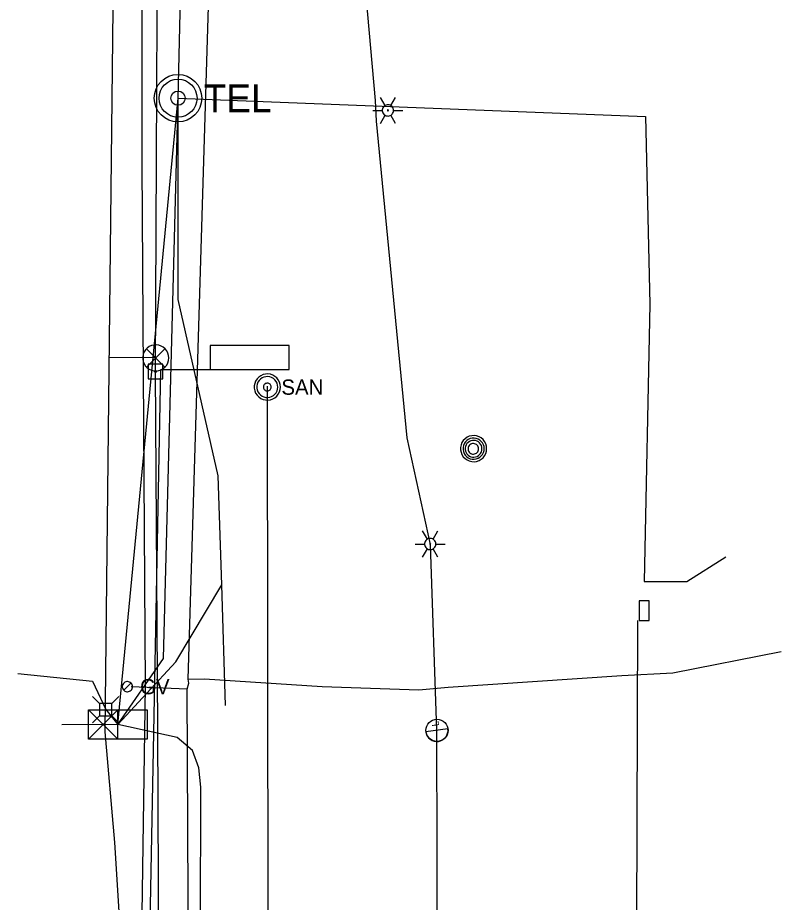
# Model space of a CAD drawing. Extents: x 596028 to 606371, y 330010 to 403088.
# Drawn here: x 602002.7 to 602195.5, y 366334.2 to 366557.4 of the extents above; entities that cross this region are included whole.
import ezdxf

# ---------------------------------------------------------------- set-up
doc = ezdxf.new("R2010")
doc.units = 0
for name, color, linetype in [('E_LTG', 7, 'Continuous'), ('E_LTG_CID', 7, 'Continuous'), ('E_SIG', 7, 'Continuous'), ('E_SIG_Conduit', 7, 'Continuous'), ('E_UTL_AG_Bold', 7, 'Continuous'), ('E_UTL_E_UG', 7, 'Continuous'), ('E_UTL_EPowerPole', 7, 'Continuous'), ('E_UTL_FO_UG', 7, 'Continuous'), ('E_UTL_FO_UG_MCI', 7, 'Continuous'), ('E_UTL_G', 7, 'Continuous'), ('E_UTL_G_UG', 7, 'Continuous'), ('E_UTL_Loop_UG', 7, 'Continuous'), ('E_UTL_MH', 7, 'Continuous'), ('E_UTL_Overhead', 7, 'Continuous'), ('E_UTL_SAN_MH', 7, 'Continuous'), ('E_UTL_SAN_UG', 7, 'Continuous'), ('E_UTL_T_MH', 7, 'Continuous'), ('E_UTL_T_UG', 7, 'Continuous'), ('E_UTL_W_UG', 7, 'Continuous')]:
    doc.layers.add(name, color=color, linetype=linetype)

# ---------------------------------------------------------------- blocks, each defined once
blk = doc.blocks.new('_U272')
at = {"layer": 'E_LTG'}
blk.add_lwpolyline([(0.001, -0.171), (0.001, 0.172)], dxfattribs=at)
blk.add_circle((0.001, 0), 0.171, dxfattribs=at)
blk.add_arc((0.001, 0), 0.171, 90, 270, dxfattribs=at)
blk.add_text('L', height=0.108, dxfattribs=at).set_placement((0.066, -0.042))

msp = doc.modelspace()

# ---------------------------------------------------------------- linework, layer by layer
at = {"layer": 'E_LTG'}
for points in [[(602095.48, 366535.28), (602094.29, 366537.34)], [(602096.91, 366535.28), (602098.1, 366537.34)], [(602092.38, 366534.04), (602094.76, 366534.04)], [(602097.62, 366534.04), (602097.59, 366534.31), (602097.52, 366534.58), (602097.39, 366534.82), (602097.23, 366535.03), (602097.02, 366535.21), (602096.79, 366535.34), (602096.53, 366535.43), (602096.26, 366535.47), (602095.99, 366535.46), (602095.72, 366535.39), (602095.48, 366535.28), (602095.26, 366535.12), (602095.07, 366534.93), (602094.92, 366534.7), (602094.82, 366534.45), (602094.77, 366534.18), (602094.77, 366533.91), (602094.82, 366533.64), (602094.92, 366533.39), (602095.07, 366533.16), (602095.26, 366532.96), (602095.48, 366532.81), (602095.72, 366532.69), (602095.99, 366532.63), (602096.26, 366532.62), (602096.53, 366532.66), (602096.79, 366532.74), (602097.02, 366532.88), (602097.23, 366533.06), (602097.39, 366533.27), (602097.52, 366533.51), (602097.59, 366533.77), (602097.62, 366534.04)], [(602097.62, 366534.04), (602097.59, 366534.31), (602097.52, 366534.58), (602097.39, 366534.82), (602097.23, 366535.03), (602097.02, 366535.21), (602096.79, 366535.34), (602096.53, 366535.43), (602096.26, 366535.47), (602095.99, 366535.46), (602095.72, 366535.39), (602095.48, 366535.28), (602095.26, 366535.12), (602095.07, 366534.93), (602094.92, 366534.7), (602094.82, 366534.45), (602094.77, 366534.18), (602094.77, 366533.91), (602094.82, 366533.64), (602094.92, 366533.39), (602095.07, 366533.16), (602095.26, 366532.96), (602095.48, 366532.81), (602095.72, 366532.69), (602095.99, 366532.63), (602096.26, 366532.62), (602096.53, 366532.66), (602096.79, 366532.74), (602097.02, 366532.88), (602097.23, 366533.06), (602097.39, 366533.27), (602097.52, 366533.51), (602097.59, 366533.77), (602097.62, 366534.04)], [(602097.62, 366534.04), (602097.59, 366534.31), (602097.52, 366534.58), (602097.39, 366534.82), (602097.23, 366535.03), (602097.02, 366535.21), (602096.79, 366535.34), (602096.53, 366535.43), (602096.26, 366535.47), (602095.99, 366535.46), (602095.72, 366535.39), (602095.48, 366535.28), (602095.26, 366535.12), (602095.07, 366534.93), (602094.92, 366534.7), (602094.82, 366534.45), (602094.77, 366534.18), (602094.77, 366533.91), (602094.82, 366533.64), (602094.92, 366533.39), (602095.07, 366533.16), (602095.26, 366532.96), (602095.48, 366532.81), (602095.72, 366532.69), (602095.99, 366532.63), (602096.26, 366532.62), (602096.53, 366532.66), (602096.79, 366532.74), (602097.02, 366532.88), (602097.23, 366533.06), (602097.39, 366533.27), (602097.52, 366533.51), (602097.59, 366533.77), (602097.62, 366534.04)], [(602096.31, 366534.04), (602096.31, 366534.07), (602096.3, 366534.09), (602096.29, 366534.11), (602096.28, 366534.13), (602096.26, 366534.14), (602096.24, 366534.15), (602096.22, 366534.16), (602096.2, 366534.16), (602096.17, 366534.16), (602096.15, 366534.16), (602096.13, 366534.15), (602096.11, 366534.13), (602096.1, 366534.12), (602096.09, 366534.1), (602096.08, 366534.08), (602096.07, 366534.06), (602096.07, 366534.03), (602096.08, 366534.01), (602096.09, 366533.99), (602096.1, 366533.97), (602096.11, 366533.95), (602096.13, 366533.94), (602096.15, 366533.93), (602096.17, 366533.93), (602096.2, 366533.92), (602096.22, 366533.93), (602096.24, 366533.94), (602096.26, 366533.95), (602096.28, 366533.96), (602096.29, 366533.98), (602096.3, 366534), (602096.31, 366534.02), (602096.31, 366534.04)], [(602097.62, 366534.04), (602100, 366534.04)], [(602094.29, 366530.74), (602095.48, 366532.81)], [(602098.1, 366530.74), (602096.91, 366532.81)], [(602106.15, 366425.85), (602104.96, 366427.91)], [(602107.58, 366425.85), (602108.77, 366427.91)], [(602103.06, 366424.61), (602105.44, 366424.61)], [(602108.3, 366424.61), (602108.27, 366424.88), (602108.19, 366425.14), (602108.07, 366425.39), (602107.9, 366425.6), (602107.7, 366425.78), (602107.46, 366425.91), (602107.2, 366426), (602106.94, 366426.04), (602106.66, 366426.03), (602106.4, 366425.96), (602106.15, 366425.85), (602105.93, 366425.69), (602105.74, 366425.5), (602105.6, 366425.27), (602105.5, 366425.02), (602105.45, 366424.75), (602105.45, 366424.48), (602105.5, 366424.21), (602105.6, 366423.96), (602105.74, 366423.73), (602105.93, 366423.53), (602106.15, 366423.38), (602106.4, 366423.26), (602106.66, 366423.2), (602106.94, 366423.19), (602107.2, 366423.22), (602107.46, 366423.31), (602107.7, 366423.45), (602107.9, 366423.63), (602108.07, 366423.84), (602108.19, 366424.08), (602108.27, 366424.34), (602108.3, 366424.61)], [(602108.3, 366424.61), (602108.27, 366424.88), (602108.19, 366425.14), (602108.07, 366425.39), (602107.9, 366425.6), (602107.7, 366425.78), (602107.46, 366425.91), (602107.2, 366426), (602106.94, 366426.04), (602106.66, 366426.03), (602106.4, 366425.96), (602106.15, 366425.85), (602105.93, 366425.69), (602105.74, 366425.5), (602105.6, 366425.27), (602105.5, 366425.02), (602105.45, 366424.75), (602105.45, 366424.48), (602105.5, 366424.21), (602105.6, 366423.96), (602105.74, 366423.73), (602105.93, 366423.53), (602106.15, 366423.38), (602106.4, 366423.26), (602106.66, 366423.2), (602106.94, 366423.19), (602107.2, 366423.22), (602107.46, 366423.31), (602107.7, 366423.45), (602107.9, 366423.63), (602108.07, 366423.84), (602108.19, 366424.08), (602108.27, 366424.34), (602108.3, 366424.61)], [(602108.3, 366424.61), (602108.27, 366424.88), (602108.19, 366425.14), (602108.07, 366425.39), (602107.9, 366425.6), (602107.7, 366425.78), (602107.46, 366425.91), (602107.2, 366426), (602106.94, 366426.04), (602106.66, 366426.03), (602106.4, 366425.96), (602106.15, 366425.85), (602105.93, 366425.69), (602105.74, 366425.5), (602105.6, 366425.27), (602105.5, 366425.02), (602105.45, 366424.75), (602105.45, 366424.48), (602105.5, 366424.21), (602105.6, 366423.96), (602105.74, 366423.73), (602105.93, 366423.53), (602106.15, 366423.38), (602106.4, 366423.26), (602106.66, 366423.2), (602106.94, 366423.19), (602107.2, 366423.22), (602107.46, 366423.31), (602107.7, 366423.45), (602107.9, 366423.63), (602108.07, 366423.84), (602108.19, 366424.08), (602108.27, 366424.34), (602108.3, 366424.61)], [(602106.99, 366424.61), (602106.98, 366424.64), (602106.98, 366424.66), (602106.97, 366424.68), (602106.95, 366424.7), (602106.94, 366424.71), (602106.92, 366424.72), (602106.9, 366424.73), (602106.87, 366424.73), (602106.85, 366424.73), (602106.83, 366424.73), (602106.81, 366424.72), (602106.79, 366424.7), (602106.77, 366424.69), (602106.76, 366424.67), (602106.75, 366424.65), (602106.75, 366424.62), (602106.75, 366424.6), (602106.75, 366424.58), (602106.76, 366424.56), (602106.77, 366424.54), (602106.79, 366424.52), (602106.81, 366424.51), (602106.83, 366424.5), (602106.85, 366424.5), (602106.87, 366424.49), (602106.9, 366424.5), (602106.92, 366424.5), (602106.94, 366424.52), (602106.95, 366424.53), (602106.97, 366424.55), (602106.98, 366424.57), (602106.98, 366424.59), (602106.99, 366424.61)], [(602108.3, 366424.61), (602110.68, 366424.61)], [(602104.96, 366421.31), (602106.15, 366423.38)], [(602108.77, 366421.31), (602107.58, 366423.38)]]:
    msp.add_lwpolyline(points, dxfattribs=at)
at = {"layer": 'E_LTG_CID'}
msp.add_lwpolyline([(602108.01, 366243.32), (602108.72, 366315.31), (602108.56, 366377.57), (602106.95, 366424.52), (602101.09, 366451.42), (602093.32, 366531.29), (602093.09, 366536.57), (602085.23, 366624.41), (602089.76, 366639.16)], dxfattribs=at)
at = {"layer": 'E_SIG'}
for points in [[(602040.88, 366471.57), (602040.82, 366472.19), (602040.64, 366472.79), (602040.35, 366473.35), (602039.97, 366473.84), (602039.49, 366474.25), (602038.95, 366474.57), (602038.36, 366474.77), (602037.74, 366474.86), (602037.11, 366474.83), (602036.5, 366474.68), (602035.93, 366474.42), (602035.42, 366474.06), (602034.98, 366473.61), (602034.65, 366473.08), (602034.41, 366472.49), (602034.29, 366471.88), (602034.29, 366471.25), (602034.41, 366470.64), (602034.65, 366470.05), (602034.98, 366469.53), (602035.42, 366469.07), (602035.93, 366468.71), (602036.5, 366468.45), (602037.11, 366468.3), (602037.74, 366468.27), (602038.36, 366468.36), (602038.95, 366468.56), (602039.49, 366468.88), (602039.97, 366469.29), (602040.35, 366469.78), (602040.64, 366470.34), (602040.82, 366470.94), (602040.88, 366471.57)], [(602039.84, 366473.9), (602035.23, 366469.24)], [(602035.23, 366473.85), (602039.88, 366469.2)], [(602020.57, 366375.37), (602020.57, 366382.8)], [(602020.57, 366382.8), (602035.42, 366382.8)], [(602028, 366382.8), (602020.57, 366375.37)], [(602020.57, 366382.8), (602028, 366375.37)], [(602028, 366375.37), (602028, 366382.8)], [(602035.42, 366382.8), (602035.42, 366375.37)], [(602028, 366379.09), (602028, 366379.09)], [(602035.42, 366375.37), (602020.57, 366375.37)]]:
    msp.add_lwpolyline(points, dxfattribs=at)
at = {"layer": 'E_SIG_Conduit'}
msp.add_line((602034.53, 366241.11), (602038.83, 366468.68), dxfattribs=at)
at = {"layer": 'E_UTL_AG_Bold'}
for points in [[(602023.41, 366384.37), (602021.66, 366386.12)], [(602026.5, 366384.37), (602023.41, 366384.37)], [(602023.41, 366384.37), (602023.41, 366381.27)], [(602026.5, 366384.37), (602028.26, 366386.12)], [(602026.5, 366381.27), (602026.5, 366384.37)], [(602023.41, 366381.27), (602021.66, 366379.52)], [(602023.41, 366381.27), (602026.5, 366381.27)], [(602026.5, 366381.27), (602028.26, 366379.52)]]:
    msp.add_lwpolyline(points, dxfattribs=at)
at = {"layer": 'E_UTL_E_UG'}
for points in [[(602029.21, 366318.43), (602027.27, 366349.31), (602024.86, 366377.21), (602028.01, 366666.3), (602032.25, 366719.18)], [(602037.58, 366471.56), (602025.89, 366471.69)]]:
    msp.add_lwpolyline(points, dxfattribs=at)
at = {"layer": 'E_UTL_EPowerPole'}
for points in [[(602037.49, 366470), (602037.49, 366472.91)], [(602039.34, 366470), (602035.65, 366470)], [(602035.65, 366470), (602035.65, 366466.31)], [(602039.34, 366466.31), (602039.34, 366470)], [(602037.77, 366468.16), (602037.76, 366468.21), (602037.75, 366468.25), (602037.73, 366468.29), (602037.7, 366468.32), (602037.67, 366468.35), (602037.63, 366468.38), (602037.58, 366468.39), (602037.54, 366468.4), (602037.49, 366468.4), (602037.45, 366468.39), (602037.41, 366468.37), (602037.37, 366468.34), (602037.34, 366468.31), (602037.32, 366468.27), (602037.3, 366468.23), (602037.29, 366468.18), (602037.29, 366468.14), (602037.3, 366468.09), (602037.32, 366468.05), (602037.34, 366468.01), (602037.37, 366467.98), (602037.41, 366467.95), (602037.45, 366467.93), (602037.49, 366467.92), (602037.54, 366467.92), (602037.58, 366467.93), (602037.63, 366467.94), (602037.67, 366467.97), (602037.7, 366468), (602037.73, 366468.03), (602037.75, 366468.07), (602037.76, 366468.11), (602037.77, 366468.16)], [(602035.65, 366466.31), (602039.34, 366466.31)]]:
    msp.add_lwpolyline(points, dxfattribs=at)
at = {"layer": 'E_UTL_FO_UG'}
for points in [[(602002.74, 366391.89), (602021.65, 366389.98), (602024.96, 366382.82), (602028, 366379.09)], [(602028, 366379.09), (602013.92, 366379.01)]]:
    msp.add_lwpolyline(points, dxfattribs=at)
at = {"layer": 'E_UTL_FO_UG_MCI'}
msp.add_line((602158.72, 366225.44), (602159.26, 366405.3), dxfattribs=at)
msp.add_lwpolyline([(602159.64, 366405.3), (602162.14, 366405.3), (602162.14, 366410.3), (602159.64, 366410.3)], close=True, dxfattribs=at)
at = {"layer": 'E_UTL_G'}
for points in [[(602031.71, 366388.6), (602031.69, 366388.85), (602031.62, 366389.08), (602031.51, 366389.3), (602031.36, 366389.49), (602031.17, 366389.65), (602030.96, 366389.77), (602030.73, 366389.85), (602030.49, 366389.89), (602030.25, 366389.87), (602030.01, 366389.82), (602029.79, 366389.71), (602029.59, 366389.57), (602029.42, 366389.4), (602029.29, 366389.19), (602029.2, 366388.96), (602029.15, 366388.73), (602029.15, 366388.48), (602029.2, 366388.24), (602029.29, 366388.02), (602029.42, 366387.81), (602029.59, 366387.63), (602029.79, 366387.49), (602030.01, 366387.39), (602030.25, 366387.33), (602030.49, 366387.32), (602030.73, 366387.36), (602030.96, 366387.44), (602031.17, 366387.56), (602031.36, 366387.72), (602031.51, 366387.91), (602031.62, 366388.13), (602031.69, 366388.36), (602031.71, 366388.6)], [(602029.52, 366387.7), (602031.34, 366389.51)]]:
    msp.add_lwpolyline(points, dxfattribs=at)
at = {"layer": 'E_UTL_G_UG'}
for points in [[(602046.01, 366200.58), (602046.01, 366282.7), (602045.54, 366387.99), (602045.96, 366389.51), (602045.77, 366390.53), (602052.82, 366624.36), (602050.66, 366701.22), (602045.29, 366779.54), (602046.56, 366881.06), (602052.42, 366921.19), (602053.73, 366982.25), (602055.18, 367043.43), (602053.55, 367093.49), (602053.9, 367122.54), (602054.87, 367280.44), (602053.2, 367496.96), (602053, 367506.48), (602052.89, 367513.19), (602051.45, 367543.08), (602052.16, 367569.32), (602053.31, 367634.59)], [(602045.77, 366390.53), (602049.91, 366390.59), (602079.59, 366388.67), (602103.96, 366387.8), (602111.43, 366388.5), (602155.23, 366391.44), (602168.11, 366392.07), (602195.51, 366397.52)], [(602045.54, 366387.99), (602031.39, 366388.53)]]:
    msp.add_lwpolyline(points, dxfattribs=at)
at = {"layer": 'E_UTL_Loop_UG'}
msp.add_line((602038.83, 366468.68), (602051.31, 366468.68), dxfattribs=at)
msp.add_lwpolyline([(602051.31, 366468.68), (602071.31, 366468.68), (602071.31, 366474.68), (602051.31, 366474.68), (602051.31, 366468.68)], dxfattribs=at)
at = {"layer": 'E_UTL_MH'}
for points in [[(602121.12, 366448.68), (602121.06, 366449.3), (602120.89, 366449.9), (602120.6, 366450.46), (602120.21, 366450.95), (602119.74, 366451.37), (602119.19, 366451.68), (602118.6, 366451.88), (602117.98, 366451.97), (602117.35, 366451.94), (602116.74, 366451.8), (602116.17, 366451.54), (602115.66, 366451.17), (602115.23, 366450.72), (602114.89, 366450.19), (602114.66, 366449.61), (602114.54, 366448.99), (602114.54, 366448.36), (602114.66, 366447.75), (602114.89, 366447.17), (602115.23, 366446.64), (602115.66, 366446.18), (602116.17, 366445.82), (602116.74, 366445.56), (602117.35, 366445.41), (602117.98, 366445.38), (602118.6, 366445.47), (602119.19, 366445.68), (602119.74, 366445.99), (602120.21, 366446.4), (602120.6, 366446.89), (602120.89, 366447.45), (602121.06, 366448.05), (602121.12, 366448.68)], [(602120.51, 366448.67), (602120.46, 366449.18), (602120.31, 366449.67), (602120.08, 366450.12), (602119.77, 366450.52), (602119.38, 366450.85), (602118.94, 366451.11), (602118.46, 366451.27), (602117.96, 366451.35), (602117.45, 366451.32), (602116.95, 366451.2), (602116.49, 366450.99), (602116.08, 366450.7), (602115.73, 366450.33), (602115.45, 366449.9), (602115.26, 366449.43), (602115.16, 366448.93), (602115.16, 366448.42), (602115.26, 366447.92), (602115.45, 366447.45), (602115.73, 366447.02), (602116.08, 366446.65), (602116.49, 366446.35), (602116.95, 366446.14), (602117.45, 366446.02), (602117.96, 366446), (602118.46, 366446.07), (602118.94, 366446.24), (602119.38, 366446.49), (602119.77, 366446.83), (602120.08, 366447.23), (602120.31, 366447.68), (602120.46, 366448.17), (602120.51, 366448.67)], [(602119.94, 366448.64), (602119.9, 366449.05), (602119.79, 366449.44), (602119.6, 366449.8), (602119.35, 366450.11), (602119.05, 366450.38), (602118.7, 366450.58), (602118.32, 366450.71), (602117.92, 366450.77), (602117.51, 366450.75), (602117.12, 366450.66), (602116.75, 366450.49), (602116.42, 366450.25), (602116.14, 366449.96), (602115.92, 366449.62), (602115.77, 366449.24), (602115.69, 366448.85), (602115.69, 366448.44), (602115.77, 366448.04), (602115.92, 366447.67), (602116.14, 366447.33), (602116.42, 366447.04), (602116.75, 366446.8), (602117.12, 366446.63), (602117.51, 366446.54), (602117.92, 366446.52), (602118.32, 366446.58), (602118.7, 366446.71), (602119.05, 366446.91), (602119.35, 366447.18), (602119.6, 366447.49), (602119.79, 366447.85), (602119.9, 366448.24), (602119.94, 366448.64)], [(602119.09, 366448.63), (602119.06, 366448.88), (602118.99, 366449.12), (602118.88, 366449.35), (602118.72, 366449.55), (602118.53, 366449.71), (602118.31, 366449.84), (602118.07, 366449.92), (602117.82, 366449.96), (602117.57, 366449.95), (602117.32, 366449.89), (602117.09, 366449.78), (602116.88, 366449.64), (602116.71, 366449.45), (602116.57, 366449.24), (602116.48, 366449), (602116.43, 366448.76), (602116.43, 366448.5), (602116.48, 366448.25), (602116.57, 366448.02), (602116.71, 366447.81), (602116.88, 366447.62), (602117.09, 366447.48), (602117.32, 366447.37), (602117.57, 366447.31), (602117.82, 366447.3), (602118.07, 366447.33), (602118.31, 366447.42), (602118.53, 366447.54), (602118.72, 366447.71), (602118.88, 366447.91), (602118.99, 366448.13), (602119.06, 366448.38), (602119.09, 366448.63)]]:
    msp.add_lwpolyline(points, dxfattribs=at)
at = {"layer": 'E_UTL_Overhead'}
msp.add_lwpolyline([(602030.41, 365117.16), (602031.91, 365287.51), (602032.13, 365415.23), (602033.07, 365577.35), (602034.21, 365759.49), (602035.29, 365915.56), (602036.2, 366067.33), (602038.64, 366261.44), (602038.14, 366378.17), (602037.53, 366468.16), (602038.3, 366629.6), (602038.45, 366764.67), (602038.7, 366805.21), (602049.62, 366998.37), (602049.62, 367041.99)], dxfattribs=at)
at = {"layer": 'E_UTL_SAN_MH'}
for points in [[(602069.05, 366464.23), (602068.99, 366464.85), (602068.81, 366465.45), (602068.52, 366466.01), (602068.14, 366466.51), (602067.66, 366466.92), (602067.12, 366467.23), (602066.53, 366467.44), (602065.9, 366467.52), (602065.28, 366467.49), (602064.67, 366467.35), (602064.1, 366467.09), (602063.59, 366466.72), (602063.15, 366466.27), (602062.81, 366465.74), (602062.58, 366465.16), (602062.46, 366464.54), (602062.46, 366463.91), (602062.58, 366463.3), (602062.81, 366462.72), (602063.15, 366462.19), (602063.59, 366461.73), (602064.1, 366461.37), (602064.67, 366461.11), (602065.28, 366460.96), (602065.9, 366460.93), (602066.53, 366461.02), (602067.12, 366461.23), (602067.66, 366461.54), (602068.14, 366461.95), (602068.52, 366462.44), (602068.81, 366463), (602068.99, 366463.6), (602069.05, 366464.23)], [(602068.39, 366464.23), (602068.34, 366464.73), (602068.2, 366465.21), (602067.97, 366465.66), (602067.66, 366466.05), (602067.28, 366466.38), (602066.84, 366466.63), (602066.37, 366466.79), (602065.87, 366466.87), (602065.37, 366466.84), (602064.88, 366466.72), (602064.43, 366466.51), (602064.02, 366466.22), (602063.67, 366465.86), (602063.4, 366465.44), (602063.21, 366464.97), (602063.12, 366464.48), (602063.12, 366463.98), (602063.21, 366463.48), (602063.4, 366463.02), (602063.67, 366462.6), (602064.02, 366462.23), (602064.43, 366461.94), (602064.88, 366461.73), (602065.37, 366461.62), (602065.87, 366461.59), (602066.37, 366461.66), (602066.84, 366461.83), (602067.28, 366462.08), (602067.66, 366462.41), (602067.97, 366462.8), (602068.2, 366463.25), (602068.34, 366463.73), (602068.39, 366464.23)], [(602066.74, 366464.23), (602066.72, 366464.42), (602066.67, 366464.6), (602066.58, 366464.76), (602066.46, 366464.91), (602066.32, 366465.03), (602066.16, 366465.13), (602065.98, 366465.19), (602065.79, 366465.22), (602065.61, 366465.21), (602065.42, 366465.16), (602065.25, 366465.09), (602065.1, 366464.98), (602064.97, 366464.84), (602064.87, 366464.68), (602064.8, 366464.51), (602064.76, 366464.32), (602064.76, 366464.13), (602064.8, 366463.95), (602064.87, 366463.77), (602064.97, 366463.62), (602065.1, 366463.48), (602065.25, 366463.37), (602065.42, 366463.29), (602065.61, 366463.25), (602065.79, 366463.24), (602065.98, 366463.27), (602066.16, 366463.33), (602066.32, 366463.42), (602066.46, 366463.55), (602066.58, 366463.69), (602066.67, 366463.86), (602066.72, 366464.04), (602066.74, 366464.23)]]:
    msp.add_lwpolyline(points, dxfattribs=at)
at = {"layer": 'E_UTL_SAN_UG'}
msp.add_line((602066.06, 366170.27), (602065.83, 366464.47), dxfattribs=at)
at = {"layer": 'E_UTL_T_MH'}
for radius in [6, 4.8, 1.8]:
    msp.add_circle((602043.21, 366537.13), radius, dxfattribs=at)
at = {"layer": 'E_UTL_T_UG'}
for points in [[(602055.22, 366383.84), (602054.27, 366414.31), (602053.32, 366441.83), (602043.24, 366486.36), (602043.21, 366537.13), (602045.25, 366623.56), (602047.99, 366738.64), (602064.05, 366766.75), (602068.93, 366835.49), (602069.67, 367130.08), (602069.7, 367272.17), (602071.11, 367342.07), (602053.71, 367377.8), (602052.83, 367414.49), (602055, 367446.35), (602068.5, 367451.94), (602069.83, 367467.28), (602072.57, 367538.65)], [(602028, 366379.09), (602043.21, 366537.13)], [(602028, 366379.09), (602039.57, 366395.71), (602043.21, 366537.13)], [(602043.21, 366537.13), (602161.24, 366532.48), (602162.3, 366485.14), (602160.91, 366415.14), (602171.62, 366415.13), (602181.5, 366421.36)], [(602028, 366379.09), (602042.68, 366394.89), (602054.27, 366414.31)], [(602057.65, 366066.13), (602059.9, 366099.93), (602052.19, 366258.26), (602048.89, 366328.1), (602048.97, 366363.23), (602048.5, 366368.11), (602046.83, 366372.53), (602043.01, 366375.74), (602028, 366379.09)]]:
    msp.add_lwpolyline(points, dxfattribs=at)
at = {"layer": 'E_UTL_W_UG'}
msp.add_lwpolyline([(602042.58, 366198.35), (602042.93, 366205.61), (602044.35, 366221.79), (602032.48, 366237.82), (602033.43, 366279.66), (602035.02, 366388.73), (602034.18, 366520.5), (602034.28, 366734.17), (602063.52, 366751.1), (602078.61, 366761.62), (602127.55, 366762.34), (602144, 366780.62), (602150.98, 366780.36), (602153.97, 366779.88)], dxfattribs=at)

# ---------------------------------------------------------------- block references
at = {"layer": 'E_LTG_CID', "xscale": 16.404166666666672, "yscale": 16.404166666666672, "rotation": 97.82095686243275}
msp.add_blockref('_U272', (602108.57, 366377.56), dxfattribs=at)

# ---------------------------------------------------------------- texts
at = {"layer": 'E_UTL_G'}
msp.add_text('GV', height=3.85, dxfattribs=at).set_placement((602033.64, 366386.68))
at = {"layer": 'E_UTL_SAN_MH'}
msp.add_text('SAN', height=3.849, dxfattribs=at).set_placement((602069.31, 366462.28))
at = {"layer": 'E_UTL_T_MH'}
msp.add_text('TEL', height=6.998, dxfattribs=at).set_placement((602049.69, 366533.59))

doc.saveas('drawing.dxf')
